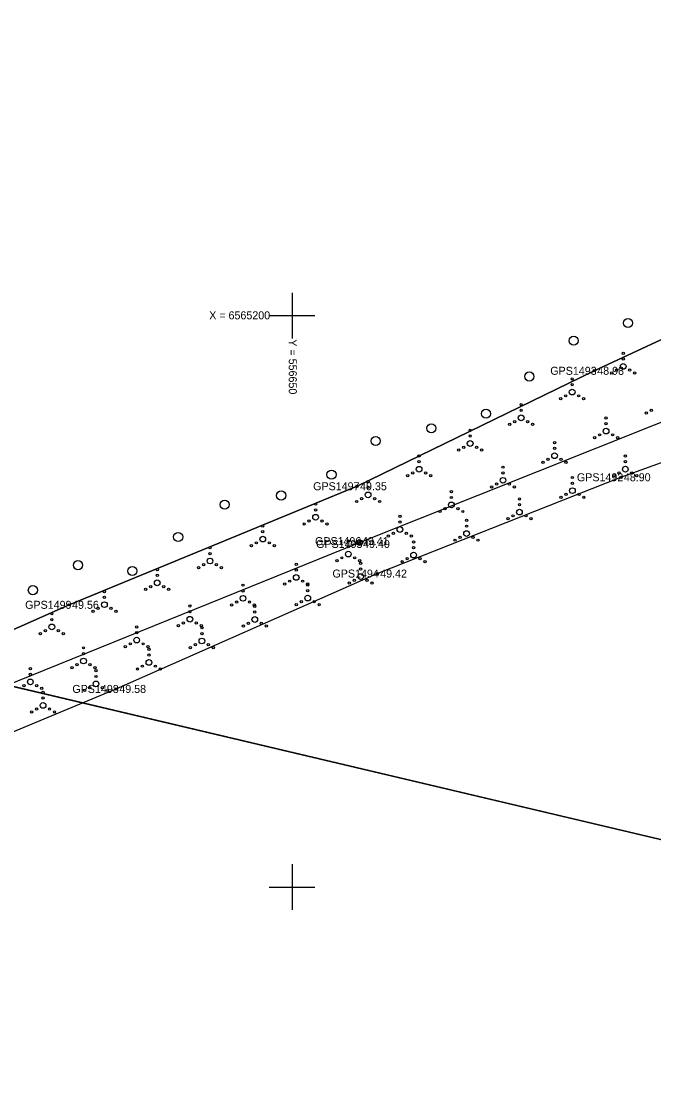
# Model space of a CAD drawing. Extents: x 551623 to 559850, y 6561220 to 6567135.
# Drawn here: x 556626.3 to 556681.6, y 6565132 to 6565225.7 of the extents above; entities that cross this region are included whole.
import ezdxf

# ---------------------------------------------------------------- set-up
doc = ezdxf.new("R2010")
doc.units = 0
for name, color, linetype in [('HALJASTUS', 7, 'Continuous'), ('KORGUS-EH2000', 7, 'Continuous'), ('KPOHULIIN', 7, 'Continuous'), ('MOOTKORG-EH2000', 7, 'Continuous'), ('MOOTMPUNKT', 7, 'Continuous'), ('MOOTNR', 7, 'Continuous'), ('MOOTPIIR', 7, 'Continuous'), ('MPOHULIIN', 7, 'Continuous'), ('PIIR', 7, 'Continuous'), ('POST', 7, 'Continuous'), ('VORK', 7, 'Continuous')]:
    doc.layers.add(name, color=color, linetype=linetype)

msp = doc.modelspace()

# ---------------------------------------------------------------- linework, layer by layer
at = {"layer": 'HALJASTUS'}
msp.add_lwpolyline([(556560.214, 6565152.796), (556566.555, 6565150.865), (556570.04, 6565150.556), (556579.273, 6565154.176), (556604.291, 6565163.073), (556630.484, 6565174.696), (556655.692, 6565185.071), (556676.45, 6565195.172), (556699.828, 6565206.048), (556722.286, 6565214.456), (556752.299, 6565224.302), (556776.314, 6565234.412), (556799.911, 6565243.207), (556817.364, 6565249.633), (556836.836, 6565258.911)], dxfattribs=at)
for centre, radius in [((556679.396, 6565199.346), 0.4), ((556674.64, 6565197.803), 0.4), ((556678.984, 6565196.705), 0.1), ((556678.984, 6565196.205), 0.1), ((556678.419, 6565195.23), 0.1), ((556678.984, 6565195.555), 0.25), ((556679.549, 6565195.23), 0.1), ((556670.774, 6565194.671), 0.4), ((556674.518, 6565194.457), 0.1), ((556677.984, 6565194.98), 0.1), ((556679.984, 6565194.98), 0.1), ((556674.518, 6565193.307), 0.25), ((556674.518, 6565193.957), 0.1), ((556673.518, 6565192.732), 0.1), ((556673.953, 6565192.982), 0.1), ((556675.083, 6565192.982), 0.1), ((556675.518, 6565192.732), 0.1), ((556666.974, 6565191.421), 0.4), ((556670.052, 6565192.208), 0.1), ((556670.052, 6565191.708), 0.1), ((556681, 6565191.471), 0.1), ((556681.435, 6565191.721), 0.1), ((556662.183, 6565190.143), 0.4), ((556669.052, 6565190.483), 0.1), ((556669.487, 6565190.733), 0.1), ((556670.052, 6565191.058), 0.25), ((556670.617, 6565190.733), 0.1), ((556671.052, 6565190.483), 0.1), ((556677.487, 6565191.044), 0.1), ((556677.487, 6565190.544), 0.1), ((556665.586, 6565189.96), 0.1), ((556665.586, 6565189.46), 0.1), ((556676.922, 6565189.569), 0.1), ((556677.487, 6565189.894), 0.25), ((556678.052, 6565189.569), 0.1), ((556657.308, 6565189.031), 0.4), ((556665.586, 6565188.81), 0.25), ((556672.974, 6565188.892), 0.1), ((556676.487, 6565189.319), 0.1), ((556678.487, 6565189.319), 0.1), ((556661.12, 6565187.712), 0.1), ((556664.586, 6565188.235), 0.1), ((556665.021, 6565188.485), 0.1), ((556666.151, 6565188.485), 0.1), ((556666.586, 6565188.235), 0.1), ((556672.974, 6565187.742), 0.25), ((556672.974, 6565188.392), 0.1), ((556679.171, 6565187.713), 0.1), ((556661.12, 6565186.562), 0.25), ((556661.12, 6565187.212), 0.1), ((556668.461, 6565186.74), 0.1), ((556671.974, 6565187.167), 0.1), ((556672.409, 6565187.417), 0.1), ((556673.539, 6565187.417), 0.1), ((556673.974, 6565187.167), 0.1), ((556679.171, 6565186.563), 0.25), ((556679.171, 6565187.213), 0.1), ((556653.452, 6565186.084), 0.4), ((556660.12, 6565185.987), 0.1), ((556660.555, 6565186.237), 0.1), ((556661.685, 6565186.237), 0.1), ((556662.12, 6565185.987), 0.1), ((556668.461, 6565185.59), 0.25), ((556668.461, 6565186.24), 0.1), ((556674.537, 6565185.834), 0.1), ((556678.171, 6565185.988), 0.1), ((556678.606, 6565186.238), 0.1), ((556679.736, 6565186.238), 0.1), ((556680.171, 6565185.988), 0.1), ((556656.654, 6565185.463), 0.1), ((556656.654, 6565184.963), 0.1), ((556667.461, 6565185.015), 0.1), ((556667.896, 6565185.265), 0.1), ((556669.026, 6565185.265), 0.1), ((556669.461, 6565185.015), 0.1), ((556674.537, 6565184.684), 0.25), ((556674.537, 6565185.334), 0.1), ((556649.043, 6565184.261), 0.4), ((556656.089, 6565183.988), 0.1), ((556656.654, 6565184.313), 0.25), ((556657.219, 6565183.988), 0.1), ((556663.948, 6565184.587), 0.1), ((556663.948, 6565184.087), 0.1), ((556669.904, 6565183.955), 0.1), ((556673.537, 6565184.109), 0.1), ((556673.972, 6565184.359), 0.1), ((556675.102, 6565184.359), 0.1), ((556675.537, 6565184.109), 0.1), ((556644.107, 6565183.466), 0.4), ((556652.056, 6565183.504), 0.1), ((556652.056, 6565183.004), 0.1), ((556655.654, 6565183.738), 0.1), ((556657.654, 6565183.738), 0.1), ((556663.383, 6565183.112), 0.1), ((556663.948, 6565183.437), 0.25), ((556664.513, 6565183.112), 0.1), ((556669.904, 6565182.805), 0.25), ((556669.904, 6565183.455), 0.1), ((556651.491, 6565182.029), 0.1), ((556652.056, 6565182.354), 0.25), ((556652.621, 6565182.029), 0.1), ((556659.435, 6565182.435), 0.1), ((556659.435, 6565181.935), 0.1), ((556662.948, 6565182.862), 0.1), ((556664.948, 6565182.862), 0.1), ((556665.27, 6565182.076), 0.1), ((556668.904, 6565182.23), 0.1), ((556669.339, 6565182.48), 0.1), ((556670.469, 6565182.48), 0.1), ((556670.904, 6565182.23), 0.1), ((556647.436, 6565181.593), 0.1), ((556647.436, 6565181.093), 0.1), ((556651.056, 6565181.779), 0.1), ((556653.056, 6565181.779), 0.1), ((556659.435, 6565181.285), 0.25), ((556665.27, 6565180.926), 0.25), ((556665.27, 6565181.576), 0.1), ((556640.031, 6565180.635), 0.4), ((556646.871, 6565180.118), 0.1), ((556647.436, 6565180.443), 0.25), ((556648.001, 6565180.118), 0.1), ((556654.921, 6565180.283), 0.1), ((556658.435, 6565180.71), 0.1), ((556658.87, 6565180.96), 0.1), ((556660, 6565180.96), 0.1), ((556660.435, 6565180.71), 0.1), ((556660.637, 6565180.197), 0.1), ((556664.27, 6565180.351), 0.1), ((556664.705, 6565180.601), 0.1), ((556665.835, 6565180.601), 0.1), ((556666.27, 6565180.351), 0.1), ((556642.816, 6565179.681), 0.1), ((556642.816, 6565179.181), 0.1), ((556646.436, 6565179.868), 0.1), ((556648.436, 6565179.868), 0.1), ((556654.921, 6565179.133), 0.25), ((556654.921, 6565179.783), 0.1), ((556660.637, 6565179.047), 0.25), ((556660.637, 6565179.697), 0.1), ((556631.255, 6565178.162), 0.4), ((556642.251, 6565178.206), 0.1), ((556642.816, 6565178.531), 0.25), ((556643.381, 6565178.206), 0.1), ((556650.36, 6565178.241), 0.1), ((556653.921, 6565178.558), 0.1), ((556654.356, 6565178.808), 0.1), ((556655.486, 6565178.808), 0.1), ((556655.921, 6565178.558), 0.1), ((556656.003, 6565178.318), 0.1), ((556659.637, 6565178.472), 0.1), ((556660.072, 6565178.722), 0.1), ((556661.202, 6565178.722), 0.1), ((556661.637, 6565178.472), 0.1), ((556636.02, 6565177.649), 0.4), ((556638.195, 6565177.77), 0.1), ((556638.195, 6565177.27), 0.1), ((556641.816, 6565177.956), 0.1), ((556643.816, 6565177.956), 0.1), ((556650.36, 6565177.741), 0.1), ((556656.003, 6565177.168), 0.25), ((556656.003, 6565177.818), 0.1), ((556638.195, 6565176.62), 0.25), ((556645.706, 6565176.414), 0.1), ((556649.36, 6565176.516), 0.1), ((556649.795, 6565176.766), 0.1), ((556650.36, 6565177.091), 0.25), ((556650.925, 6565176.766), 0.1), ((556651.36, 6565176.516), 0.1), ((556651.37, 6565176.439), 0.1), ((556655.003, 6565176.593), 0.1), ((556655.438, 6565176.843), 0.1), ((556656.568, 6565176.843), 0.1), ((556657.003, 6565176.593), 0.1), ((556627.312, 6565175.975), 0.4), ((556633.575, 6565175.859), 0.1), ((556637.195, 6565176.045), 0.1), ((556637.63, 6565176.295), 0.1), ((556638.76, 6565176.295), 0.1), ((556639.195, 6565176.045), 0.1), ((556645.706, 6565175.264), 0.25), ((556645.706, 6565175.914), 0.1), ((556651.37, 6565175.289), 0.25), ((556651.37, 6565175.939), 0.1), ((556633.575, 6565174.709), 0.25), ((556633.575, 6565175.359), 0.1), ((556641.052, 6565174.586), 0.1), ((556644.706, 6565174.689), 0.1), ((556645.141, 6565174.939), 0.1), ((556646.271, 6565174.939), 0.1), ((556646.706, 6565174.689), 0.1), ((556646.736, 6565174.56), 0.1), ((556650.37, 6565174.714), 0.1), ((556650.805, 6565174.964), 0.1), ((556651.935, 6565174.964), 0.1), ((556652.37, 6565174.714), 0.1), ((556628.971, 6565173.909), 0.1), ((556632.575, 6565174.134), 0.1), ((556633.01, 6565174.384), 0.1), ((556634.14, 6565174.384), 0.1), ((556634.575, 6565174.134), 0.1), ((556641.052, 6565173.436), 0.25), ((556641.052, 6565174.086), 0.1), ((556646.736, 6565173.41), 0.25), ((556646.736, 6565174.06), 0.1), ((556628.971, 6565172.759), 0.25), ((556628.971, 6565173.409), 0.1), ((556636.398, 6565172.759), 0.1), ((556640.052, 6565172.861), 0.1), ((556640.487, 6565173.111), 0.1), ((556641.617, 6565173.111), 0.1), ((556642.052, 6565172.861), 0.1), ((556642.103, 6565172.681), 0.1), ((556645.736, 6565172.835), 0.1), ((556646.171, 6565173.085), 0.1), ((556647.301, 6565173.085), 0.1), ((556647.736, 6565172.835), 0.1), ((556627.971, 6565172.184), 0.1), ((556628.406, 6565172.434), 0.1), ((556629.536, 6565172.434), 0.1), ((556629.971, 6565172.184), 0.1), ((556636.398, 6565171.609), 0.25), ((556636.398, 6565172.259), 0.1), ((556642.103, 6565171.531), 0.25), ((556642.103, 6565172.181), 0.1), ((556631.744, 6565170.931), 0.1), ((556635.398, 6565171.034), 0.1), ((556635.833, 6565171.284), 0.1), ((556636.963, 6565171.284), 0.1), ((556637.398, 6565171.034), 0.1), ((556637.469, 6565170.802), 0.1), ((556641.103, 6565170.956), 0.1), ((556641.538, 6565171.206), 0.1), ((556642.668, 6565171.206), 0.1), ((556643.103, 6565170.956), 0.1), ((556631.744, 6565169.781), 0.25), ((556631.744, 6565170.431), 0.1), ((556637.469, 6565169.652), 0.25), ((556637.469, 6565170.302), 0.1), ((556627.09, 6565169.103), 0.1), ((556630.744, 6565169.206), 0.1), ((556631.179, 6565169.456), 0.1), ((556632.309, 6565169.456), 0.1), ((556632.744, 6565169.206), 0.1), ((556632.835, 6565168.923), 0.1), ((556636.469, 6565169.077), 0.1), ((556636.904, 6565169.327), 0.1), ((556638.034, 6565169.327), 0.1), ((556638.469, 6565169.077), 0.1), ((556627.09, 6565167.953), 0.25), ((556627.09, 6565168.603), 0.1), ((556632.835, 6565167.773), 0.25), ((556632.835, 6565168.423), 0.1), ((556626.525, 6565167.628), 0.1), ((556627.655, 6565167.628), 0.1), ((556628.09, 6565167.378), 0.1), ((556628.202, 6565167.044), 0.1), ((556631.835, 6565167.198), 0.1), ((556632.27, 6565167.448), 0.1), ((556633.4, 6565167.448), 0.1), ((556633.835, 6565167.198), 0.1), ((556628.202, 6565165.894), 0.25), ((556628.202, 6565166.544), 0.1), ((556627.202, 6565165.319), 0.1), ((556627.637, 6565165.569), 0.1), ((556628.767, 6565165.569), 0.1), ((556629.202, 6565165.319), 0.1)]:
    msp.add_circle(centre, radius, dxfattribs=at)
at = {"layer": 'KORGUS-EH2000'}
for centre in [(556676.45, 6565195.172), (556678.781, 6565185.856), (556655.692, 6565185.071), (556655.953, 6565180.025), (556657.454, 6565177.431), (556630.484, 6565174.696), (556634.616, 6565167.336)]:
    msp.add_circle(centre, 0.1, dxfattribs=at)
at = {"layer": 'KPOHULIIN'}
msp.add_lwpolyline([(556534.631, 6565146.039), (556550.784, 6565137.989), (556573.361, 6565146.85), (556606.789, 6565160.281), (556655.904, 6565180.147), (556702.486, 6565198.719), (556702.486, 6565198.719), (556755.324, 6565220.022), (556800.207, 6565237.954), (556845.124, 6565255.757), (556845.124, 6565255.757), (556885.115, 6565272.075)], dxfattribs=at)
at = {"layer": 'MOOTMPUNKT'}
for centre in [(556676.45, 6565195.172), (556678.781, 6565185.856), (556655.692, 6565185.071), (556655.854, 6565180.268), (556655.953, 6565180.025), (556657.454, 6565177.431), (556630.484, 6565174.696), (556634.616, 6565167.336)]:
    msp.add_circle(centre, 0.1, dxfattribs=at)
at = {"layer": 'MOOTPIIR'}
for points in [[(556752.299, 6565224.302), (556722.286, 6565214.456), (556699.828, 6565206.048), (556676.45, 6565195.172), (556655.692, 6565185.071), (556630.484, 6565174.696), (556604.291, 6565163.073), (556579.273, 6565154.176), (556570.04, 6565150.556), (556566.682, 6565150.593), (556559.96, 6565151.833), (556559.005, 6565148.531), (556554.988, 6565148.026), (556532.572, 6565157.699), (556503.633, 6565171.674), (556471.481, 6565186.145), (556450.892, 6565195.194), (556444.303, 6565198.685), (556419.033, 6565208.861)], [(556436.48, 6565194.185), (556449.647, 6565188.215), (556486.494, 6565172.264), (556501.317, 6565164.974), (556534.661, 6565148.753), (556550.886, 6565142.039), (556560.868, 6565140.849), (556563.777, 6565138.667), (556564.947, 6565140.416), (556574.124, 6565143.095), (556582.549, 6565147.264), (556608.526, 6565156.509), (556634.616, 6565167.336), (556657.454, 6565177.431), (556678.781, 6565185.856), (556704.754, 6565195.238), (556727.607, 6565205.59), (556758.128, 6565217.782)]]:
    msp.add_lwpolyline(points, dxfattribs=at)
at = {"layer": 'MPOHULIIN'}
msp.add_lwpolyline([(556571.75, 6565140.835), (556573.361, 6565146.85), (556606.789, 6565160.281), (556655.904, 6565180.147), (556702.486, 6565198.719), (556755.324, 6565220.022), (556755.324, 6565220.022), (556800.207, 6565237.954), (556845.124, 6565255.757), (556885.115, 6565272.075), (556885.115, 6565272.075)], dxfattribs=at)
at = {"layer": 'PIIR'}
for points in [[(556570.09, 6565180.67), (556591.74, 6565273.2), (556848.22, 6565213.26), (556849.69, 6565182.56), (556886.74, 6565191.59), (556924.89, 6565200.89), (556960.45, 6565209.56), (557008.05, 6565221.16), (557063.92, 6565234.78), (557142.45, 6565253.92), (557149.85, 6565228.01), (557118.41, 6565095.6), (557117.08, 6565090.14), (557111.29, 6565052.74)], [(556570.09, 6565180.67), (557111.29, 6565052.74), (557117.08, 6565090.14), (557118.41, 6565095.6), (557901.49, 6564929.97), (557785.81, 6564832.39), (557095.9, 6564977.82), (557081.84, 6564912.06), (557074.86, 6564913.78), (556985.4, 6564932.84), (556549.21, 6565025.4), (556543.91, 6565008.61), (556523.04, 6565015.28), (556518.27, 6565016.8), (556561.87, 6565145.74)]]:
    msp.add_lwpolyline(points, close=True, dxfattribs=at)
at = {"layer": 'POST'}
msp.add_circle((556655.904, 6565180.147), 0.25, dxfattribs=at)
at = {"layer": 'VORK'}
for p, q in [((556650, 6565202), (556650, 6565198)), ((556648, 6565200), (556652, 6565200)), ((556650, 6565152), (556650, 6565148)), ((556648, 6565150), (556652, 6565150))]:
    msp.add_line(p, q, dxfattribs=at)

# ---------------------------------------------------------------- texts
at = {"layer": 'KORGUS-EH2000'}
for s, p in [(' 48.98', (556676.45, 6565194.822)), (' 48.90', (556678.781, 6565185.506)), (' 49.35', (556655.692, 6565184.721)), (' 49.40', (556655.953, 6565179.675)), (' 49.42', (556657.454, 6565177.081)), (' 49.56', (556630.484, 6565174.346)), (' 49.58', (556634.616, 6565166.986))]:
    msp.add_text(s, height=0.7, dxfattribs=at).set_placement(p)
at = {"layer": 'MOOTKORG-EH2000'}
for s, p in [(' 48.98', (556676.45, 6565194.822)), (' 48.90', (556678.781, 6565185.506)), (' 49.35', (556655.692, 6565184.721)), (' 49.41', (556655.854, 6565179.918)), (' 49.40', (556655.953, 6565179.675)), (' 49.42', (556657.454, 6565177.081)), (' 49.56', (556630.484, 6565174.346)), (' 49.58', (556634.616, 6565166.986))]:
    msp.add_text(s, height=0.7, dxfattribs=at).set_placement(p)
at = {"layer": 'MOOTNR'}
for s, p in [('GPS1493 ', (556672.6, 6565194.822)), ('GPS1492 ', (556674.931, 6565185.506)), ('GPS1497 ', (556651.843, 6565184.721)), ('GPS1496 ', (556652.004, 6565179.918)), ('GPS1495 ', (556652.104, 6565179.675)), ('GPS1494 ', (556653.534, 6565177.081)), ('GPS1499 ', (556626.634, 6565174.346)), ('GPS1498 ', (556630.767, 6565166.986))]:
    msp.add_text(s, height=0.7, dxfattribs=at).set_placement(p)
at = {"layer": 'VORK'}
msp.add_text('X = 6565200', height=0.7, dxfattribs=at).set_placement((556642.746, 6565199.676))
msp.add_text('Y = 556650 ', height=0.7, rotation=270, dxfattribs=at).set_placement((556649.71, 6565197.926))

doc.saveas('drawing.dxf')
